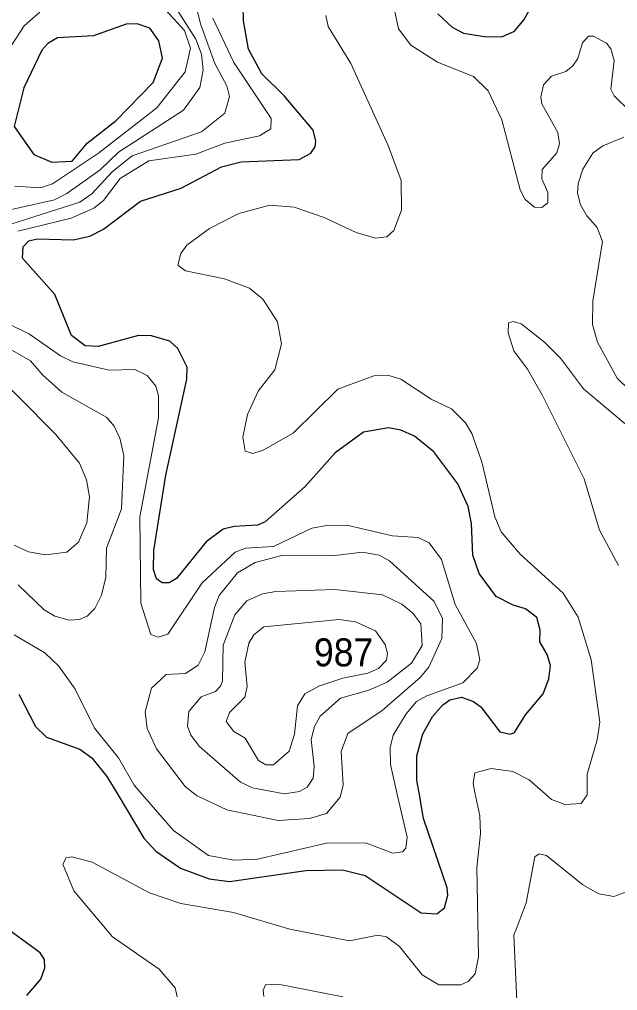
# Model space of a CAD drawing. Extents: x 473.9 to 500, y 7733.1 to 7760.8.
# Drawn here: x 479.903 to 481.613, y 7753.344 to 7756.121 of the extents above; entities that cross this region are included whole.
import ezdxf

# ---------------------------------------------------------------- set-up
doc = ezdxf.new("R2010")
doc.units = 0
doc.header["$LTSCALE"] = 0.032
doc.layers.add('1', color=7, linetype='Continuous', lineweight=25)
doc.layers.add('2', color=7, linetype='Continuous', lineweight=13)
doc.layers.add('21', color=7, linetype='Continuous')

msp = doc.modelspace()

# ---------------------------------------------------------------- linework, layer by layer
at = {"layer": '1'}
for points in [[(480.9927, 7754.9465), (480.9579, 7754.9536), (480.8866, 7754.9409), (480.8056, 7754.8816), (480.7198, 7754.7855), (480.6053, 7754.6848), (480.5836, 7754.6744), (480.5167, 7754.6715), (480.485, 7754.6638), (480.4364, 7754.6273), (480.3519, 7754.5227), (480.331, 7754.5104), (480.3111, 7754.5103), (480.2949, 7754.5214), (480.2862, 7754.5479), (480.2868, 7754.6023), (480.3217, 7754.8182), (480.3814, 7755.0924), (480.3818, 7755.1268), (480.3558, 7755.1805), (480.3326, 7755.2015), (480.28, 7755.2165), (480.2427, 7755.2173), (480.1282, 7755.1854), (480.0907, 7755.1875), (480.0516, 7755.2169), (480.0037, 7755.3349), (479.9734, 7755.369), (479.9117, 7755.4384), (479.9133, 7755.4706), (479.9292, 7755.4881), (479.9533, 7755.4939), (480.0566, 7755.4909), (480.1038, 7755.5013), (480.1432, 7755.5214), (480.2486, 7755.6016), (480.365, 7755.6387), (480.4808, 7755.7), (480.5367, 7755.7135), (480.7026, 7755.7208), (480.7358, 7755.7384), (480.7481, 7755.7565), (480.7505, 7755.7733), (480.7429, 7755.8047), (480.6602, 7755.9014), (480.5957, 7755.9657), (480.5578, 7756.0361), (480.5433, 7756.1174), (480.5409, 7756.244)], [(481.0992, 7756.1368), (481.1402, 7756.0987), (481.1728, 7756.082), (481.2312, 7756.072), (481.2818, 7756.0717), (481.3183, 7756.0872), (481.3455, 7756.1208), (481.3831, 7756.1898)], [(479.9008, 7754.1916), (479.9488, 7754.0995), (479.9797, 7754.069), (480.0749, 7754.0344), (480.1099, 7754.0098), (480.1528, 7753.9562), (480.1836, 7753.9044), (480.258, 7753.7793), (480.2929, 7753.7425), (480.3628, 7753.6938), (480.4453, 7753.6635), (480.5035, 7753.6561), (480.7216, 7753.6875), (480.8264, 7753.6891), (480.8916, 7753.673), (481.0517, 7753.5664), (481.0962, 7753.5631), (481.118, 7753.5801), (481.1276, 7753.6169), (481.1257, 7753.6374), (481.0576, 7753.8358), (481.0452, 7753.9097), (481.0393, 7753.9446), (481.0386, 7754.0153), (481.0559, 7754.0785), (481.0844, 7754.1288), (481.1128, 7754.1613), (481.1336, 7754.1749), (481.1665, 7754.1826), (481.2013, 7754.1708), (481.222, 7754.1553), (481.2764, 7754.0838), (481.3065, 7754.0768), (481.3182, 7754.0817), (481.3501, 7754.1326), (481.4, 7754.1926), (481.4163, 7754.2351), (481.4213, 7754.2733), (481.4118, 7754.3051), (481.3909, 7754.3412), (481.3913, 7754.3749), (481.3825, 7754.4112), (481.3501, 7754.4357), (481.314, 7754.446), (481.2658, 7754.4704), (481.2174, 7754.5368), (481.1988, 7754.5891), (481.1951, 7754.6794), (481.1856, 7754.7286), (481.1558, 7754.793), (481.088, 7754.8849), (481.0318, 7754.9293), (480.9927, 7754.9465)], [(479.9635, 7753.3763), (479.9756, 7753.4091), (479.9747, 7753.4327), (479.962, 7753.4517), (479.8435, 7753.5376)], [(479.9235, 7753.3297), (479.9635, 7753.3763)]]:
    msp.add_lwpolyline(points, dxfattribs=at)
msp.add_lwpolyline([(480.2848, 7755.9407), (480.3121, 7756.0106), (480.3012, 7756.0601), (480.2751, 7756.0958), (480.2392, 7756.1082), (480.2076, 7756.1077), (480.1147, 7756.0738), (480.0119, 7756.0681), (479.9843, 7756.0523), (479.9665, 7756.0337), (479.9152, 7755.926), (479.888, 7755.815), (479.9437, 7755.7346), (479.9948, 7755.7134), (480.0536, 7755.7161), (480.0965, 7755.7676), (480.179, 7755.8326)], close=True, dxfattribs=at)
at = {"layer": '2'}
for points in [[(479.7665, 7755.5001), (480.0751, 7755.599), (480.1095, 7755.6224), (480.1687, 7755.6863), (480.2245, 7755.7307), (480.4231, 7755.8001), (480.4903, 7755.8534), (480.503, 7755.9009), (480.4957, 7755.9316), (480.4618, 7755.9948), (480.4214, 7756.1056), (480.3954, 7756.207)], [(481.6495, 7755.8566), (481.6029, 7755.9027), (481.5935, 7755.9213), (481.6031, 7756.0037), (481.594, 7756.0368), (481.5815, 7756.0536), (481.5438, 7756.073), (481.5295, 7756.0729), (481.513, 7756.0543), (481.4989, 7756.0099), (481.4854, 7755.9886), (481.4648, 7755.9722), (481.4235, 7755.9588), (481.4015, 7755.9337), (481.3935, 7755.8988), (481.3961, 7755.8795), (481.4421, 7755.798), (481.4469, 7755.7653), (481.4388, 7755.7392), (481.3976, 7755.6918), (481.3964, 7755.6651), (481.4135, 7755.6259), (481.4139, 7755.5968), (481.3966, 7755.5838), (481.3752, 7755.5845), (481.3489, 7755.6059), (481.3342, 7755.6334), (481.2823, 7755.8345), (481.2433, 7755.917), (481.2011, 7755.9581), (481.0977, 7755.9987), (481.0217, 7756.0472), (480.9869, 7756.0945), (480.9621, 7756.212)], [(480.0945, 7754.8048), (480.0739, 7754.852), (480.0053, 7754.9354), (479.7956, 7755.146), (479.7287, 7755.2593), (479.6438, 7755.3283), (479.6302, 7755.3627), (479.6295, 7755.369), (479.6266, 7755.393), (479.642, 7755.433), (479.6821, 7755.466), (479.704, 7755.5069), (479.7287, 7755.5294), (479.7979, 7755.5599), (480.0027, 7755.6056), (480.0385, 7755.6234), (480.1332, 7755.691), (480.1863, 7755.7411), (480.3721, 7755.8613), (480.4187, 7755.9267), (480.4282, 7755.976), (480.4232, 7756.0221), (480.4067, 7756.0644), (480.3296, 7756.1867)], [(479.9613, 7756.1417), (479.9158, 7756.1024), (479.8812, 7756.0482)], [(479.889, 7755.6445), (479.963, 7755.6392), (479.9973, 7755.6509), (480.1291, 7755.7386), (480.2956, 7755.8679), (480.3763, 7755.9709), (480.392, 7756.0392), (480.3749, 7756.0898), (480.31, 7756.1604)], [(480.4554, 7756.1249), (480.5157, 7755.998), (480.6221, 7755.8381), (480.6217, 7755.8079), (480.589, 7755.7885), (480.49, 7755.767), (480.4068, 7755.736), (480.2729, 7755.7167), (480.1903, 7755.6661), (480.1432, 7755.6031), (480.1153, 7755.5812), (480.051, 7755.5529), (479.8981, 7755.516)], [(480.7789, 7756.132), (480.7856, 7756.1014), (480.8498, 7755.9953), (480.9572, 7755.7611), (480.9944, 7755.6608), (480.9951, 7755.5761), (480.9735, 7755.5177), (480.953, 7755.4995), (480.9208, 7755.4961), (480.8651, 7755.5122), (480.7741, 7755.5551), (480.6879, 7755.5846), (480.6186, 7755.5898), (480.5296, 7755.5664), (480.4459, 7755.523), (480.3809, 7755.4755), (480.3643, 7755.4513), (480.3554, 7755.4182), (480.3779, 7755.4022), (480.4893, 7755.3791), (480.5162, 7755.369), (480.5601, 7755.3525), (480.5987, 7755.3211), (480.6405, 7755.2561), (480.6516, 7755.1934), (480.6333, 7755.1195), (480.5857, 7755.0577), (480.5548, 7754.9914), (480.5417, 7754.9264), (480.5484, 7754.8864)], [(481.6804, 7755.0281), (481.6121, 7755.0948), (481.5558, 7755.1978), (481.5415, 7755.2491), (481.5419, 7755.315), (481.5507, 7755.369), (481.5698, 7755.486), (481.5544, 7755.5259), (481.5246, 7755.5596), (481.5069, 7755.5912), (481.4985, 7755.6244), (481.5001, 7755.6517), (481.5133, 7755.6929), (481.5425, 7755.7383), (481.5705, 7755.7597), (481.6311, 7755.7846)], [(479.8641, 7755.2547), (479.9314, 7755.2207), (480.0202, 7755.1592), (480.0557, 7755.1415), (480.1595, 7755.1182), (480.2328, 7755.1198), (480.2674, 7755.1033), (480.2927, 7755.0727), (480.3004, 7755.0449), (480.3006, 7754.9821), (480.2465, 7754.6983), (480.2494, 7754.4515), (480.2784, 7754.3623), (480.2991, 7754.3541), (480.3269, 7754.3631), (480.4251, 7754.5098), (480.5195, 7754.5976), (480.5488, 7754.6088), (480.6292, 7754.6138), (480.7387, 7754.6659), (480.7815, 7754.674), (480.8383, 7754.6748), (480.9696, 7754.6441), (481.0425, 7754.6394), (481.0738, 7754.6248), (481.109, 7754.5764), (481.1482, 7754.4483), (481.2096, 7754.3364), (481.2187, 7754.2902), (481.2115, 7754.2657), (481.1704, 7754.224), (481.0671, 7754.1868), (481.0381, 7754.1707), (481.0082, 7754.1353), (480.9712, 7754.0742), (480.9622, 7754.0383), (480.9636, 7753.99), (480.9821, 7753.9093), (481.0111, 7753.7826), (481.0071, 7753.7514), (480.9978, 7753.741), (480.9704, 7753.7366), (480.8919, 7753.7661), (480.7805, 7753.7654), (480.5837, 7753.72), (480.5157, 7753.7165), (480.4434, 7753.7298), (480.3436, 7753.8021), (480.2539, 7753.9048), (480.2311, 7753.9309), (480.1861, 7754.009), (480.1172, 7754.0944), (480.0624, 7754.206), (480.015, 7754.272), (479.9756, 7754.3097), (479.888, 7754.3615)], [(481.6469, 7754.9537), (481.5157, 7755.0645), (481.4493, 7755.1523), (481.4036, 7755.1982), (481.337, 7755.2506), (481.314, 7755.2569), (481.3007, 7755.2532), (481.3004, 7755.225), (481.3164, 7755.173), (481.3553, 7755.121), (481.3987, 7755.0461), (481.5177, 7754.8074), (481.5616, 7754.6605), (481.6157, 7754.5599)], [(479.8989, 7754.5041), (479.973, 7754.4327), (480.0041, 7754.4145), (480.0452, 7754.4033), (480.0746, 7754.405), (480.0965, 7754.4147), (480.1186, 7754.4367), (480.1377, 7754.4746), (480.1498, 7754.5266), (480.1515, 7754.6091), (480.1941, 7754.7211), (480.2008, 7754.8739), (480.1898, 7754.9238), (480.1739, 7754.9575), (480.1528, 7754.9823), (480.0237, 7755.0551), (479.9692, 7755.104), (479.9344, 7755.1451), (479.8219, 7755.2086)], [(480.5484, 7754.8864), (480.5697, 7754.8799), (480.5998, 7754.8892), (480.6849, 7754.9383), (480.8128, 7755.0634), (480.9157, 7755.1019), (480.9584, 7755.1026), (480.993, 7755.0923), (481.0796, 7755.0351), (481.138, 7755.0077), (481.1783, 7754.9673), (481.1958, 7754.9366), (481.225, 7754.8557), (481.2619, 7754.6987), (481.28, 7754.6557), (481.334, 7754.5915), (481.4575, 7754.4808), (481.5, 7754.4119), (481.537, 7754.2896), (481.5618, 7754.1113), (481.5547, 7754.0614), (481.5262, 7753.9627), (481.5258, 7753.9126), (481.5257, 7753.9038), (481.5089, 7753.8792), (481.4617, 7753.8758), (481.4235, 7753.8907), (481.3993, 7753.9119), (481.36, 7753.9462), (481.3138, 7753.9706), (481.2516, 7753.9793), (481.2052, 7753.9661), (481.1997, 7753.9364), (481.205, 7753.9107), (481.2187, 7753.8437), (481.221, 7753.7928), (481.2105, 7753.6963), (481.2154, 7753.4401), (481.2054, 7753.3913), (481.1856, 7753.3699), (481.1647, 7753.3603), (481.102, 7753.3603), (481.0544, 7753.3888), (480.9894, 7753.4695), (480.9525, 7753.4976), (480.9273, 7753.5025), (480.8467, 7753.4865), (480.6761, 7753.5193), (480.5151, 7753.5668), (480.3644, 7753.593), (480.2746, 7753.6237), (480.111, 7753.7109), (480.052, 7753.7268), (480.0359, 7753.7233), (480.0271, 7753.7049), (480.0584, 7753.6289), (480.1692, 7753.4978), (480.3025, 7753.4048), (480.3475, 7753.3514), (480.3536, 7753.3256)], [(479.8874, 7754.6172), (479.9281, 7754.5985), (479.9775, 7754.5896), (480.0381, 7754.5976), (480.0711, 7754.6258), (480.0953, 7754.6815), (480.1026, 7754.756), (480.0945, 7754.8048)], [(481.6336, 7753.6246), (481.6026, 7753.6125), (481.5593, 7753.6205), (481.514, 7753.6464), (481.4096, 7753.7298), (481.3891, 7753.7349), (481.3764, 7753.7267), (481.3519, 7753.5945), (481.3225, 7753.5188), (481.3163, 7753.5028), (481.3263, 7753.2718)], [(480.8276, 7753.3255), (480.6421, 7753.3626), (480.6058, 7753.3598), (480.5996, 7753.3446), (480.6012, 7753.3265)]]:
    msp.add_lwpolyline(points, dxfattribs=at)
for points in [[(480.577, 7754.5685), (480.6529, 7754.5879), (480.7966, 7754.5872), (480.8833, 7754.5976), (480.931, 7754.5888), (480.9605, 7754.5726), (481.0871, 7754.4572), (481.1124, 7754.4086), (481.1108, 7754.3508), (481.0736, 7754.2683), (481.0485, 7754.2394), (480.9394, 7754.1445), (480.8419, 7754.0794), (480.8221, 7754.028), (480.8279, 7753.9326), (480.8223, 7753.9083), (480.8198, 7753.8973), (480.7809, 7753.8503), (480.7323, 7753.8358), (480.6426, 7753.83), (480.4959, 7753.8604), (480.4104, 7753.9007), (480.404, 7753.9057), (480.3764, 7753.9274), (480.2948, 7754.0356), (480.2679, 7754.0936), (480.262, 7754.1406), (480.2803, 7754.2088), (480.3221, 7754.2478), (480.3779, 7754.2509), (480.4133, 7754.2749), (480.4331, 7754.3128), (480.4603, 7754.439), (480.4739, 7754.4741), (480.526, 7754.5385)], [(480.9541, 7754.2263), (481.0235, 7754.2804), (481.0538, 7754.3303), (481.0508, 7754.3927), (481.0276, 7754.4228), (480.9959, 7754.4488), (480.9406, 7754.4759), (480.8045, 7754.4906), (480.6362, 7754.485), (480.5976, 7754.4786), (480.5526, 7754.4584), (480.5183, 7754.4181), (480.4851, 7754.3317), (480.4829, 7754.229), (480.4779, 7754.2141), (480.4628, 7754.1992), (480.4223, 7754.1837), (480.387, 7754.1415), (480.3832, 7754.0997), (480.3923, 7754.0741), (480.4171, 7754.042), (480.5347, 7753.9396), (480.5686, 7753.9237), (480.6546, 7753.9073), (480.6597, 7753.9063), (480.6669, 7753.9074), (480.7037, 7753.9128), (480.725, 7753.9256), (480.7429, 7753.9514), (480.7458, 7753.9842), (480.7371, 7754.0617), (480.7466, 7754.099), (480.7622, 7754.129), (480.8206, 7754.1803), (480.9017, 7754.2028)], [(480.9296, 7754.265), (480.9525, 7754.2888), (480.9549, 7754.3074), (480.9482, 7754.3336), (480.9206, 7754.3723), (480.864, 7754.3988), (480.8165, 7754.4054), (480.6014, 7754.3841), (480.5731, 7754.3612), (480.5585, 7754.3377), (480.5473, 7754.2832), (480.5538, 7754.213), (480.5475, 7754.1825), (480.503, 7754.1393), (480.4935, 7754.1137), (480.5161, 7754.0849), (480.5479, 7754.066), (480.5863, 7754.0015), (480.6067, 7753.989), (480.6295, 7753.989), (480.6742, 7754.0289), (480.6889, 7754.0769), (480.6974, 7754.1584), (480.719, 7754.1928), (480.759, 7754.2147), (480.8271, 7754.2374), (480.8984, 7754.2516)]]:
    msp.add_lwpolyline(points, close=True, dxfattribs=at)

# ---------------------------------------------------------------- texts
at = {"layer": '21', "width": 0.95}
msp.add_text('987', height=0.08, dxfattribs=at).set_placement((480.7448, 7754.2712))

doc.saveas('drawing.dxf')
